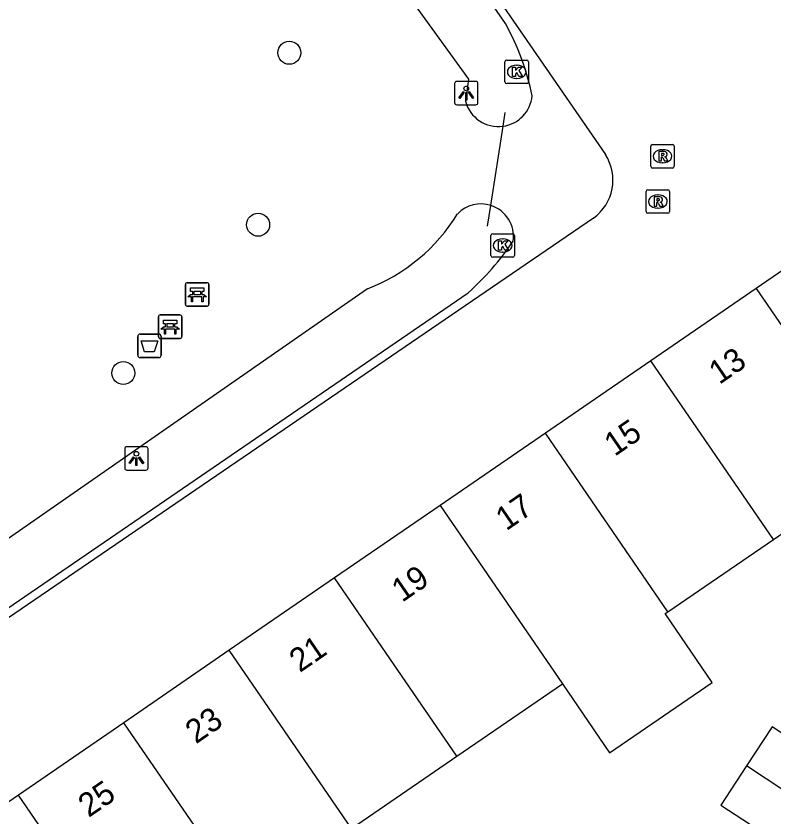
# Model space of a CAD drawing. Extents: x 159280 to 160375, y 384531 to 385872.
# Drawn here: x 159798.16 to 159830.42, y 385098.53 to 385132.62 of the extents above; entities that cross this region are included whole.
import ezdxf

# ---------------------------------------------------------------- set-up
doc = ezdxf.new("R2010")
doc.units = 0
for name, color, linetype in [('IMGEO_Afvalbak', 7, 'Continuous'), ('IMGEO_Bank', 7, 'Continuous'), ('IMGEO_Boom', 7, 'Continuous'), ('IMGEO_Duiker', 7, 'Continuous'), ('IMGEO_Kolk', 7, 'Continuous'), ('IMGEO_Lichtpunt', 7, 'Continuous'), ('IMGEO_Pand', 7, 'Continuous'), ('IMGEO_Pand_nummerreeks', 7, 'Continuous'), ('IMGEO_Rijbaan_lokaal_open', 7, 'Continuous'), ('IMGEO_Rioolput', 7, 'Continuous'), ('IMGEO_Waterloop', 7, 'Continuous')]:
    doc.layers.add(name, color=color, linetype=linetype)

msp = doc.modelspace()

# ---------------------------------------------------------------- linework, layer by layer
at = {"layer": 'IMGEO_Afvalbak'}
for p, q in [((159803.339, 385118.188), (159803.339, 385118.988)), ((159803.339, 385118.988), (159803.339, 385118.188)), ((159803.439, 385119.088), (159804.229, 385119.088)), ((159804.229, 385119.088), (159803.439, 385119.088)), ((159804.329, 385118.988), (159804.329, 385118.188)), ((159804.329, 385118.188), (159804.329, 385118.988)), ((159804.229, 385118.088), (159803.439, 385118.088)), ((159803.439, 385118.088), (159804.229, 385118.088))]:
    msp.add_line(p, q, dxfattribs=at)
msp.add_lwpolyline([(159803.482, 385118.802), (159804.186, 385118.802), (159804.037, 385118.332), (159803.631, 385118.332), (159803.482, 385118.802)], dxfattribs=at)
for centre, start, end in [((159803.439, 385118.988), 90, 180), ((159803.439, 385118.988), 90, 180), ((159804.229, 385118.988), 0, 90), ((159804.229, 385118.988), 360, 90), ((159803.439, 385118.188), 180, 270), ((159803.439, 385118.188), 180, 270), ((159804.229, 385118.188), 270, 0), ((159804.229, 385118.188), 270, 0)]:
    msp.add_arc(centre, 0.1, start, end, dxfattribs=at)
at = {"layer": 'IMGEO_Bank'}
for p, q in [((159805.369, 385120.349), (159805.369, 385121.19)), ((159805.369, 385121.19), (159805.369, 385120.349)), ((159805.444, 385121.274), (159806.285, 385121.274)), ((159806.285, 385121.274), (159805.444, 385121.274)), ((159806.369, 385121.199), (159806.369, 385120.358)), ((159806.369, 385120.358), (159806.369, 385121.199)), ((159805.678, 385120.78), (159805.678, 385120.886)), ((159805.722, 385120.886), (159805.722, 385120.78)), ((159806.01, 385120.892), (159805.728, 385120.892)), ((159806.016, 385120.78), (159806.016, 385120.886)), ((159806.06, 385120.886), (159806.06, 385120.78)), ((159806.066, 385120.672), (159805.673, 385120.672)), ((159805.728, 385120.774), (159806.01, 385120.774)), ((159806.294, 385120.274), (159805.453, 385120.274)), ((159805.453, 385120.274), (159806.294, 385120.274)), ((159804.216, 385118.975), (159804.216, 385119.816)), ((159804.216, 385119.816), (159804.216, 385118.975)), ((159804.291, 385119.9), (159805.132, 385119.9)), ((159805.132, 385119.9), (159804.291, 385119.9)), ((159805.216, 385119.825), (159805.216, 385118.984)), ((159805.216, 385118.984), (159805.216, 385119.825)), ((159804.525, 385119.406), (159804.525, 385119.512)), ((159804.569, 385119.512), (159804.569, 385119.406)), ((159804.857, 385119.518), (159804.575, 385119.518)), ((159804.863, 385119.406), (159804.863, 385119.512)), ((159804.907, 385119.512), (159804.907, 385119.406)), ((159804.913, 385119.298), (159804.52, 385119.298)), ((159804.575, 385119.4), (159804.857, 385119.4)), ((159805.141, 385118.9), (159804.3, 385118.9)), ((159804.3, 385118.9), (159805.141, 385118.9))]:
    msp.add_line(p, q, dxfattribs=at)
for points in [[(159805.672, 385120.892), (159805.586, 385120.892), (159805.586, 385121.053), (159806.149, 385121.053), (159806.149, 385120.892), (159806.066, 385120.892)], [(159805.616, 385120.672), (159805.474, 385120.672), (159805.586, 385120.774), (159805.672, 385120.774)], [(159805.666, 385120.665), (159805.666, 385120.458), (159805.623, 385120.458), (159805.623, 385120.665)], [(159806.066, 385120.774), (159806.149, 385120.774), (159806.261, 385120.672), (159806.122, 385120.672)], [(159806.116, 385120.665), (159806.116, 385120.458), (159806.072, 385120.458), (159806.072, 385120.665)], [(159804.519, 385119.518), (159804.433, 385119.518), (159804.433, 385119.679), (159804.996, 385119.679), (159804.996, 385119.518), (159804.913, 385119.518)], [(159804.463, 385119.298), (159804.321, 385119.298), (159804.433, 385119.4), (159804.519, 385119.4)], [(159804.513, 385119.291), (159804.513, 385119.084), (159804.47, 385119.084), (159804.47, 385119.291)], [(159804.913, 385119.4), (159804.996, 385119.4), (159805.108, 385119.298), (159804.969, 385119.298)], [(159804.963, 385119.291), (159804.963, 385119.084), (159804.919, 385119.084), (159804.919, 385119.291)]]:
    msp.add_lwpolyline(points, dxfattribs=at)
for centre, radius, start, end in [((159805.447, 385121.196), 0.0779, 92.4484, 184.2845), ((159805.447, 385121.196), 0.0779, 92.4484, 184.2845), ((159806.291, 385121.196), 0.0779, 2.4484, 94.2845), ((159806.291, 385121.196), 0.0779, 2.4484, 94.2845), ((159805.671, 385120.885), 0.00671, 2.8957, 87.1043), ((159805.728, 385120.885), 0.00671, 92.8957, 177.1043), ((159806.01, 385120.885), 0.00671, 2.8957, 87.1043), ((159806.067, 385120.885), 0.00671, 92.8957, 177.1043), ((159805.616, 385120.665), 0.00671, 2.8957, 87.1043), ((159805.673, 385120.665), 0.00671, 92.8957, 177.1043), ((159805.671, 385120.781), 0.00671, 272.8957, 357.1043), ((159805.728, 385120.781), 0.00671, 182.8957, 267.1043), ((159806.01, 385120.781), 0.00671, 272.8957, 357.1043), ((159806.067, 385120.781), 0.00671, 182.8957, 267.1043), ((159806.065, 385120.665), 0.00671, 2.8957, 87.1043), ((159806.122, 385120.665), 0.00671, 92.8957, 177.1043), ((159805.447, 385120.352), 0.0779, 182.4484, 274.2845), ((159805.447, 385120.352), 0.0779, 182.4484, 274.2845), ((159806.291, 385120.352), 0.0779, 272.4484, 4.2845), ((159806.291, 385120.352), 0.0779, 272.4484, 4.2845), ((159804.294, 385119.822), 0.0779, 92.4484, 184.2845), ((159804.294, 385119.822), 0.0779, 92.4484, 184.2845), ((159805.138, 385119.822), 0.0779, 2.4484, 94.2845), ((159805.138, 385119.822), 0.0779, 2.4484, 94.2845), ((159804.518, 385119.511), 0.00671, 2.8957, 87.1043), ((159804.575, 385119.511), 0.00671, 92.8957, 177.1043), ((159804.857, 385119.511), 0.00671, 2.8957, 87.1043), ((159804.914, 385119.511), 0.00671, 92.8957, 177.1043), ((159804.463, 385119.291), 0.00671, 2.8957, 87.1043), ((159804.52, 385119.291), 0.00671, 92.8957, 177.1043), ((159804.518, 385119.407), 0.00671, 272.8957, 357.1043), ((159804.575, 385119.407), 0.00671, 182.8957, 267.1043), ((159804.857, 385119.407), 0.00671, 272.8957, 357.1043), ((159804.914, 385119.407), 0.00671, 182.8957, 267.1043), ((159804.912, 385119.291), 0.00671, 2.8957, 87.1043), ((159804.969, 385119.291), 0.00671, 92.8957, 177.1043), ((159804.294, 385118.978), 0.0779, 182.4484, 274.2845), ((159804.294, 385118.978), 0.0779, 182.4484, 274.2845), ((159805.138, 385118.978), 0.0779, 272.4484, 4.2845), ((159805.138, 385118.978), 0.0779, 272.4484, 4.2845)]:
    msp.add_arc(centre, radius, start, end, dxfattribs=at)
at = {"layer": 'IMGEO_Boom'}
for centre in [(159809.787, 385131.061), (159808.462, 385123.74), (159802.724, 385117.426)]:
    msp.add_circle(centre, 0.489, dxfattribs=at)
at = {"layer": 'IMGEO_Duiker'}
msp.add_lwpolyline([(159818.229, 385123.682), (159818.366, 385124.562), (159818.89, 385127.934), (159818.982, 385128.523)], dxfattribs=at)
at = {"layer": 'IMGEO_Kolk'}
for p, q in [((159819.046, 385130.751), (159819.898, 385130.751)), ((159818.971, 385129.825), (159818.971, 385130.677)), ((159819.459, 385130.531), (159819.484, 385130.531)), ((159819.972, 385130.677), (159819.972, 385129.825)), ((159819.898, 385129.751), (159819.046, 385129.751)), ((159819.482, 385129.971), (159819.457, 385129.971)), ((159818.374, 385122.432), (159818.374, 385123.284)), ((159818.449, 385123.358), (159819.301, 385123.358)), ((159819.375, 385123.284), (159819.375, 385122.432)), ((159818.862, 385123.138), (159818.887, 385123.138)), ((159818.885, 385122.578), (159818.86, 385122.578)), ((159819.301, 385122.358), (159818.449, 385122.358))]:
    msp.add_line(p, q, dxfattribs=at)
for points in [[(159819.046, 385130.751), (159819.898, 385130.751)], [(159818.971, 385129.825), (159818.971, 385130.677)], [(159819.292, 385130.451), (159819.415, 385130.451), (159819.415, 385130.3), (159819.545, 385130.451), (159819.709, 385130.451), (159819.563, 385130.3), (159819.716, 385130.051), (159819.564, 385130.051), (159819.479, 385130.215), (159819.415, 385130.148), (159819.415, 385130.051), (159819.292, 385130.051), (159819.292, 385130.451)], [(159819.972, 385130.677), (159819.972, 385129.825)], [(159819.898, 385129.751), (159819.046, 385129.751)], [(159818.374, 385122.432), (159818.374, 385123.284)], [(159818.449, 385123.358), (159819.301, 385123.358)], [(159819.375, 385123.284), (159819.375, 385122.432)], [(159818.695, 385123.058), (159818.818, 385123.058), (159818.818, 385122.907), (159818.948, 385123.058), (159819.112, 385123.058), (159818.966, 385122.907), (159819.119, 385122.658), (159818.967, 385122.658), (159818.882, 385122.822), (159818.818, 385122.755), (159818.818, 385122.658), (159818.695, 385122.658), (159818.695, 385123.058)], [(159819.301, 385122.358), (159818.449, 385122.358)]]:
    msp.add_lwpolyline(points, dxfattribs=at)
for centre, start, end in [((159819.048, 385130.675), 91.552, 178.448), ((159819.048, 385130.675), 91.552, 178.448), ((159819.896, 385130.675), 1.552, 88.448), ((159819.896, 385130.675), 1.552, 88.448), ((159819.048, 385129.827), 181.552, 268.448), ((159819.048, 385129.827), 181.552, 268.448), ((159819.896, 385129.827), 271.552, 358.448), ((159819.896, 385129.827), 271.552, 358.448), ((159818.451, 385123.282), 91.552, 178.448), ((159818.451, 385123.282), 91.552, 178.448), ((159819.299, 385123.282), 1.552, 88.448), ((159819.299, 385123.282), 1.552, 88.448), ((159818.451, 385122.434), 181.552, 268.448), ((159818.451, 385122.434), 181.552, 268.448), ((159819.299, 385122.434), 271.552, 358.448), ((159819.299, 385122.434), 271.552, 358.448)]:
    msp.add_arc(centre, 0.0765, start, end, dxfattribs=at)
for centre, major_axis, ratio, start_param, end_param in [((159819.458, 385130.251), (-0.387, 0.002), 0.722429, 4.712389, 7.853982), ((159819.483, 385130.251), (-0.39, 0.002), 0.717154, 1.570796, 4.712389), ((159818.861, 385122.858), (-0.387, 0.002), 0.722429, 4.712389, 7.853982), ((159818.886, 385122.858), (-0.39, 0.002), 0.717154, 1.570796, 4.712389)]:
    msp.add_ellipse(centre, major_axis=major_axis, ratio=ratio, start_param=start_param, end_param=end_param, dxfattribs=at)
at = {"layer": 'IMGEO_Lichtpunt'}
for p, q in [((159816.825, 385129.747), (159816.825, 385128.94)), ((159816.825, 385129.747), (159816.825, 385128.94)), ((159817.727, 385129.842), (159816.919, 385129.842)), ((159817.727, 385129.842), (159816.919, 385129.842)), ((159817.821, 385128.94), (159817.821, 385129.747)), ((159817.821, 385128.94), (159817.821, 385129.747)), ((159816.919, 385128.846), (159817.727, 385128.846)), ((159816.919, 385128.846), (159817.727, 385128.846)), ((159802.781, 385114.196), (159802.781, 385113.389)), ((159802.781, 385114.196), (159802.781, 385113.389)), ((159803.683, 385114.291), (159802.875, 385114.291)), ((159803.683, 385114.291), (159802.875, 385114.291)), ((159803.777, 385113.389), (159803.777, 385114.196)), ((159803.777, 385113.389), (159803.777, 385114.196)), ((159802.875, 385113.295), (159803.683, 385113.295)), ((159802.875, 385113.295), (159803.683, 385113.295))]:
    msp.add_line(p, q, dxfattribs=at)
for points in [[(159817.199, 385129.411), (159817.238, 385129.383), (159817.05, 385129.121), (159817.012, 385129.148), (159817.199, 385129.411)], [(159817.301, 385129.363), (159817.348, 385129.363), (159817.348, 385129.041), (159817.301, 385129.041), (159817.301, 385129.363)], [(159817.411, 385129.383), (159817.449, 385129.41), (159817.636, 385129.148), (159817.597, 385129.12), (159817.411, 385129.383)], [(159803.155, 385113.86), (159803.194, 385113.832), (159803.006, 385113.57), (159802.968, 385113.597), (159803.155, 385113.86)], [(159803.257, 385113.812), (159803.304, 385113.812), (159803.304, 385113.49), (159803.257, 385113.49), (159803.257, 385113.812)], [(159803.367, 385113.832), (159803.405, 385113.859), (159803.592, 385113.597), (159803.553, 385113.569), (159803.367, 385113.832)]]:
    msp.add_lwpolyline(points, dxfattribs=at)
for centre in [(159817.324, 385129.545), (159803.28, 385113.994)]:
    msp.add_circle(centre, 0.0994, dxfattribs=at)
for centre, start, end in [((159816.919, 385129.747), 90, 180), ((159816.919, 385129.747), 90, 180), ((159817.727, 385129.747), 0, 90), ((159817.727, 385129.747), 0, 90), ((159816.919, 385128.94), 180, 270), ((159816.919, 385128.94), 180, 270), ((159817.727, 385128.94), 270, 0), ((159817.727, 385128.94), 270, 360), ((159802.875, 385114.196), 90, 180), ((159802.875, 385114.196), 90, 180), ((159803.683, 385114.196), 0, 90), ((159803.683, 385114.196), 0, 90), ((159802.875, 385113.389), 180, 270), ((159802.875, 385113.389), 180, 270), ((159803.683, 385113.389), 270, 0), ((159803.683, 385113.389), 270, 360)]:
    msp.add_arc(centre, 0.0946, start, end, dxfattribs=at)
at = {"layer": 'IMGEO_Pand'}
for points in [[(159834.152, 385124.106), (159829.665, 385121.026)], [(159829.665, 385121.026), (159825.178, 385117.945)], [(159829.665, 385121.026), (159834.886, 385113.421)], [(159825.178, 385117.945), (159820.692, 385114.865)], [(159830.396, 385110.345), (159825.178, 385117.945)], [(159820.692, 385114.865), (159816.205, 385111.785)], [(159825.907, 385107.268), (159820.692, 385114.865)], [(159830.396, 385110.345), (159834.886, 385113.421)], [(159816.205, 385111.785), (159811.718, 385108.704)], [(159816.205, 385111.785), (159821.417, 385104.192)], [(159825.907, 385107.268), (159830.396, 385110.345)], [(159811.718, 385108.704), (159807.231, 385105.624)], [(159816.927, 385101.116), (159811.718, 385108.704)], [(159821.417, 385104.192), (159823.426, 385101.26), (159827.795, 385104.253), (159825.786, 385107.185), (159825.907, 385107.268)], [(159807.231, 385105.624), (159802.744, 385102.544)], [(159812.438, 385098.04), (159807.231, 385105.624)], [(159816.927, 385101.116), (159821.417, 385104.192)], [(159802.744, 385102.544), (159798.257, 385099.464)], [(159807.948, 385094.964), (159802.744, 385102.544)], [(159832.857, 385100.718), (159830.341, 385102.374), (159829.247, 385100.702)], [(159812.438, 385098.04), (159816.927, 385101.116)], [(159829.247, 385100.702), (159828.158, 385099.037), (159830.679, 385097.388)], [(159831.768, 385099.053), (159829.247, 385100.702)], [(159798.257, 385099.464), (159793.771, 385096.383)], [(159803.458, 385091.888), (159798.257, 385099.464)]]:
    msp.add_lwpolyline(points, dxfattribs=at)
at = {"layer": 'IMGEO_Rijbaan_lokaal_open'}
for points in [[(159799.726, 385160.834), (159823.247, 385126.726)], [(159822.735, 385124.022), (159784.03, 385097.585)]]:
    msp.add_lwpolyline(points, dxfattribs=at)
msp.add_arc((159821.574, 385125.642), 1.994, 305.6316, 32.9245, dxfattribs=at)
at = {"layer": 'IMGEO_Rioolput'}
for p, q in [((159825.177, 385126.229), (159825.177, 385127.081)), ((159825.252, 385127.155), (159826.104, 385127.155)), ((159826.178, 385127.081), (159826.178, 385126.229)), ((159825.665, 385126.935), (159825.69, 385126.935)), ((159825.688, 385126.375), (159825.663, 385126.375)), ((159826.104, 385126.155), (159825.252, 385126.155)), ((159824.979, 385124.301), (159824.979, 385125.153)), ((159825.054, 385125.227), (159825.906, 385125.227)), ((159825.467, 385125.007), (159825.492, 385125.007)), ((159825.98, 385125.153), (159825.98, 385124.301)), ((159825.906, 385124.227), (159825.054, 385124.227)), ((159825.49, 385124.447), (159825.465, 385124.447))]:
    msp.add_line(p, q, dxfattribs=at)
for points in [[(159825.177, 385126.229), (159825.177, 385127.081)], [(159825.252, 385127.155), (159826.104, 385127.155)], [(159826.178, 385127.081), (159826.178, 385126.229)], [(159825.766, 385126.853), (159825.514, 385126.855), (159825.514, 385126.455)], [(159825.514, 385126.455), (159825.638, 385126.455), (159825.638, 385126.617), (159825.649, 385126.617)], [(159825.692, 385126.774), (159825.638, 385126.774), (159825.638, 385126.693)], [(159825.638, 385126.693), (159825.69, 385126.693)], [(159825.696, 385126.588), (159825.767, 385126.455), (159825.907, 385126.455), (159825.842, 385126.581)], [(159826.104, 385126.155), (159825.252, 385126.155)], [(159824.979, 385124.301), (159824.979, 385125.153)], [(159825.054, 385125.227), (159825.906, 385125.227)], [(159825.568, 385124.925), (159825.316, 385124.927), (159825.316, 385124.527)], [(159825.98, 385125.153), (159825.98, 385124.301)], [(159825.316, 385124.527), (159825.44, 385124.527), (159825.44, 385124.689), (159825.451, 385124.689)], [(159825.494, 385124.846), (159825.44, 385124.846), (159825.44, 385124.765)], [(159825.44, 385124.765), (159825.492, 385124.765)], [(159825.498, 385124.66), (159825.569, 385124.527), (159825.709, 385124.527), (159825.644, 385124.653)], [(159825.906, 385124.227), (159825.054, 385124.227)]]:
    msp.add_lwpolyline(points, dxfattribs=at)
for centre, radius, start, end in [((159825.254, 385127.079), 0.0765, 91.552, 178.448), ((159825.254, 385127.079), 0.0765, 91.552, 178.448), ((159826.102, 385127.079), 0.0765, 1.552, 88.448), ((159826.102, 385127.079), 0.0765, 1.552, 88.448), ((159825.648, 385126.564), 0.0533, 26.0293, 88.6989), ((159825.674, 385126.882), 0.19, 274.7715, 282.9687), ((159825.698, 385126.678), 0.0964, 77.0061, 93.1865), ((159825.712, 385126.735), 0.0378, 276.6634, 79.6772), ((159825.765, 385126.743), 0.109, 350.3612, 89.416), ((159825.763, 385126.743), 0.112, 277.5842, 350.9817), ((159825.747, 385126.528), 0.108, 29.5134, 73.7905), ((159825.254, 385126.231), 0.0765, 181.552, 268.448), ((159825.254, 385126.231), 0.0765, 181.552, 268.448), ((159826.102, 385126.231), 0.0765, 271.552, 358.448), ((159826.102, 385126.231), 0.0765, 271.552, 358.448), ((159825.056, 385125.151), 0.0765, 91.552, 178.448), ((159825.056, 385125.151), 0.0765, 91.552, 178.448), ((159825.567, 385124.815), 0.109, 350.3612, 89.416), ((159825.904, 385125.151), 0.0765, 1.552, 88.448), ((159825.904, 385125.151), 0.0765, 1.552, 88.448), ((159825.45, 385124.636), 0.0533, 26.0293, 88.6989), ((159825.476, 385124.954), 0.19, 274.7715, 282.9687), ((159825.5, 385124.75), 0.0964, 77.0061, 93.1865), ((159825.514, 385124.807), 0.0378, 276.6634, 79.6772), ((159825.565, 385124.815), 0.112, 277.5842, 350.9817), ((159825.549, 385124.6), 0.108, 29.5134, 73.7905), ((159825.056, 385124.303), 0.0765, 181.552, 268.448), ((159825.056, 385124.303), 0.0765, 181.552, 268.448), ((159825.904, 385124.303), 0.0765, 271.552, 358.448), ((159825.904, 385124.303), 0.0765, 271.552, 358.448)]:
    msp.add_arc(centre, radius, start, end, dxfattribs=at)
for centre, major_axis, ratio, start_param, end_param in [((159825.664, 385126.655), (-0.387, 0.002), 0.722429, 4.712389, 7.853982), ((159825.689, 385126.655), (-0.39, 0.002), 0.717154, 1.570796, 4.712389), ((159825.466, 385124.727), (-0.387, 0.002), 0.722429, 4.712389, 7.853982), ((159825.491, 385124.727), (-0.39, 0.002), 0.717154, 1.570796, 4.712389)]:
    msp.add_ellipse(centre, major_axis=major_axis, ratio=ratio, start_param=start_param, end_param=end_param, dxfattribs=at)
at = {"layer": 'IMGEO_Waterloop'}
for points in [[(159818.986, 385132.303), (159809.037, 385146.662)], [(159806.226, 385145.817), (159811.17, 385138.584), (159817.413, 385129.943), (159817.285, 385129.007)], [(159813.118, 385121.011), (159791.857, 385106.247)], [(159792.074, 385103.506), (159817.407, 385120.843)]]:
    msp.add_lwpolyline(points, dxfattribs=at)
for centre, radius, start, end in [((159809.704, 385127.097), 10.643, 11.5466, 29.2876), ((159818.69, 385129.371), 1.451, 194.5385, 277.9332), ((159818.683, 385129.375), 1.456, 278.1787, 354.1725), ((159817.947, 385123.242), 1.385, 72.3733, 135.6035), ((159817.948, 385123.244), 1.383, 351.492, 72.4172), ((159810.298, 385128.297), 7.812, 291.1582, 328.4676), ((159809.202, 385129.903), 12.223, 312.1633, 325.8353)]:
    msp.add_arc(centre, radius, start, end, dxfattribs=at)

# ---------------------------------------------------------------- texts
at = {"layer": 'IMGEO_Pand_nummerreeks'}
for s, p in [('13', (159828.096, 385116.916)), ('15', (159823.641, 385113.857)), ('17', (159819.022, 385110.687)), ('19', (159814.591, 385107.644)), ('21', (159810.236, 385104.654)), ('23', (159805.811, 385101.617)), ('25', (159801.247, 385098.484))]:
    msp.add_text(s, height=1, rotation=34.4691, dxfattribs=at).set_placement(p)

doc.saveas('drawing.dxf')
